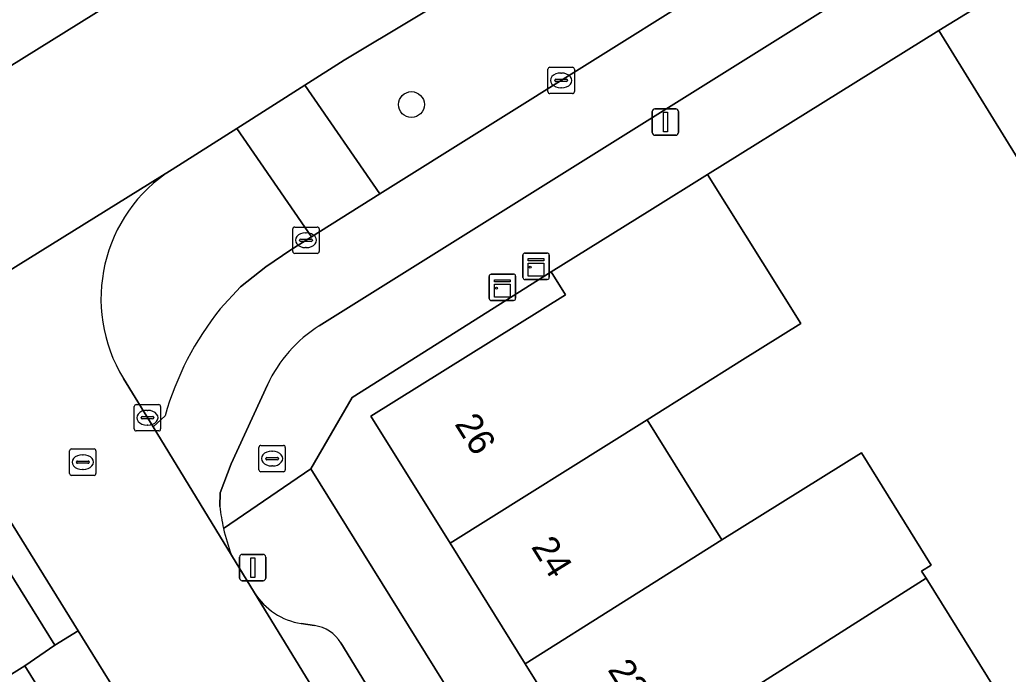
# Model space of a CAD drawing. Extents: x 157767 to 159172, y 387839 to 389425.
# Drawn here: x 158339.4 to 158376.88, y 388270.73 to 388295.54 of the extents above; entities that cross this region are included whole.
import ezdxf

# ---------------------------------------------------------------- set-up
doc = ezdxf.new("R2010")
doc.units = 0
for name, color, linetype in [('IMGEO_Berm_groen', 7, 'Continuous'), ('IMGEO_Boom', 7, 'Continuous'), ('IMGEO_Brandkraan', 7, 'Continuous'), ('IMGEO_Erf', 7, 'Continuous'), ('IMGEO_Fietspad_open', 7, 'Continuous'), ('IMGEO_Kast', 7, 'Continuous'), ('IMGEO_Kolk', 7, 'Continuous'), ('IMGEO_Lichtmast', 7, 'Continuous'), ('IMGEO_Muur', 7, 'Continuous'), ('IMGEO_Pand', 7, 'Continuous'), ('IMGEO_Pand_nummerreeks', 7, 'Continuous'), ('IMGEO_Parkeervlak_open', 7, 'Continuous'), ('IMGEO_Rijbaan_lokaal_gesloten', 7, 'Continuous'), ('IMGEO_Rijbaan_lokaal_open', 7, 'Continuous'), ('IMGEO_Rioolput', 7, 'Continuous'), ('IMGEO_Verkeerseiland_open', 7, 'Continuous'), ('IMGEO_Voetpad_open', 7, 'Continuous')]:
    doc.layers.add(name, color=color, linetype=linetype)

msp = doc.modelspace()

# ---------------------------------------------------------------- linework, layer by layer
at = {"layer": 'IMGEO_Berm_groen'}
msp.add_lwpolyline([(158363.613, 388301.064), (158356.997, 388297.192), (158351.701, 388294), (158350.21, 388293.055), (158353.052, 388288.935), (158373.056, 388301.46)], dxfattribs=at)
at = {"layer": 'IMGEO_Boom'}
msp.add_circle((158354.251, 388292.323), 0.489, dxfattribs=at)
at = {"layer": 'IMGEO_Brandkraan'}
for p, q in [((158348.467, 388278.479), (158348.467, 388279.331)), ((158348.542, 388279.405), (158349.394, 388279.405)), ((158348.955, 388279.185), (158348.98, 388279.185)), ((158349.468, 388279.331), (158349.468, 388278.479)), ((158348.726, 388278.899), (158348.726, 388278.911)), ((158349.164, 388278.862), (158348.766, 388278.862)), ((158348.769, 388278.948), (158349.167, 388278.948)), ((158349.21, 388278.911), (158349.21, 388278.899)), ((158348.978, 388278.625), (158348.953, 388278.625)), ((158349.394, 388278.405), (158348.542, 388278.405))]:
    msp.add_line(p, q, dxfattribs=at)
for points in [[(158348.467, 388278.479), (158348.467, 388279.331)], [(158348.542, 388279.405), (158349.394, 388279.405)], [(158349.468, 388279.331), (158349.468, 388278.479)], [(158349.394, 388278.405), (158348.542, 388278.405)]]:
    msp.add_lwpolyline(points, dxfattribs=at)
for centre, radius, start, end in [((158348.544, 388279.329), 0.0765, 91.552, 178.448), ((158348.544, 388279.329), 0.0765, 91.552, 178.448), ((158349.392, 388279.329), 0.0765, 1.552, 88.448), ((158349.392, 388279.329), 0.0765, 1.552, 88.448), ((158348.766, 388278.908), 0.0403, 85.8775, 175.7526), ((158348.763, 388278.898), 0.0366, 178.938, 274.7102), ((158349.167, 388278.905), 0.043, 264.8664, 352.4533), ((158349.171, 388278.91), 0.0386, 1.7309, 96.639), ((158348.544, 388278.481), 0.0765, 181.552, 268.448), ((158348.544, 388278.481), 0.0765, 181.552, 268.448), ((158349.392, 388278.481), 0.0765, 271.552, 358.448), ((158349.392, 388278.481), 0.0765, 271.552, 358.448)]:
    msp.add_arc(centre, radius, start, end, dxfattribs=at)
for centre, major_axis, ratio, start_param, end_param in [((158348.954, 388278.905), (-0.387, 0.002), 0.722429, 4.712389, 7.853982), ((158348.979, 388278.905), (-0.39, 0.002), 0.717154, 1.570796, 4.712389)]:
    msp.add_ellipse(centre, major_axis=major_axis, ratio=ratio, start_param=start_param, end_param=end_param, dxfattribs=at)
at = {"layer": 'IMGEO_Erf'}
for points in [[(158424.712, 388318.46), (158386.453, 388302.761), (158380.421, 388298.991), (158377.739, 388297.275), (158379.006, 388295.224), (158381.202, 388291.668), (158383.373, 388288.154), (158381.102, 388286.751), (158378.945, 388290.243), (158377.725, 388289.49), (158374.241, 388295.13), (158365.475, 388289.674), (158369.013, 388284.029), (158366.804, 388282.645), (158363.185, 388280.377), (158366.024, 388275.823), (158371.31, 388279.117), (158373.956, 388274.871), (158373.591, 388274.644), (158373.762, 388274.369), (158376.67, 388269.703)], [(158361.422, 388266.542), (158358.566, 388271.125), (158355.717, 388275.697), (158352.715, 388280.513), (158360.09, 388285.11), (158359.546, 388285.985), (158351.997, 388281.225), (158350.431, 388278.511), (158368.176, 388250)], [(158347.736, 388257.953), (158339.598, 388271.048), (158319.528, 388258.548)]]:
    msp.add_lwpolyline(points, dxfattribs=at)
at = {"layer": 'IMGEO_Fietspad_open'}
for points in [[(158378.474, 388299.928), (158374.028, 388302.069), (158373.056, 388301.46), (158353.052, 388288.935), (158350.467, 388287.316), (158349.673, 388286.819), (158348.736, 388286.168), (158347.771, 388285.41), (158347, 388284.583)], [(158350.757, 388283.935), (158376.024, 388299.744)], [(158346.987, 388277.087), (158347.004, 388277.604), (158347.414, 388278.7), (158348.792, 388281.7)], [(158344.91, 388280.527), (158344.452, 388280.106), (158347.426, 388275.246)]]:
    msp.add_lwpolyline(points, dxfattribs=at)
msp.add_lwpolyline([(158350.21, 388293.055), (158347.634, 388291.422), (158350.467, 388287.316), (158353.052, 388288.935)], close=True, dxfattribs=at)
for centre, radius, start, end in [((158356.036, 388277.36), 11.568, 141.3642, 164.113), ((158353.515, 388279.529), 5.198, 122.043, 155.3135), ((158354.859, 388277.969), 7.922, 186.3956, 192.4842), ((158354.526, 388277.91), 7.583, 192.5914, 200.5678)]:
    msp.add_arc(centre, radius, start, end, dxfattribs=at)
at = {"layer": 'IMGEO_Kast'}
for p, q in [((158358.55, 388286.694), (158359.391, 388286.694)), ((158359.391, 388286.694), (158358.55, 388286.694)), ((158358.475, 388285.769), (158358.475, 388286.61)), ((158358.475, 388286.61), (158358.475, 388285.769)), ((158359.475, 388286.619), (158359.475, 388285.778)), ((158359.475, 388285.778), (158359.475, 388286.619)), ((158357.199, 388284.971), (158357.199, 388285.812)), ((158357.199, 388285.812), (158357.199, 388284.971)), ((158357.274, 388285.896), (158358.115, 388285.896)), ((158358.115, 388285.896), (158357.274, 388285.896)), ((158358.199, 388285.821), (158358.199, 388284.98)), ((158358.199, 388284.98), (158358.199, 388285.821)), ((158359.4, 388285.694), (158358.559, 388285.694)), ((158358.559, 388285.694), (158359.4, 388285.694)), ((158358.124, 388284.896), (158357.283, 388284.896)), ((158357.283, 388284.896), (158358.124, 388284.896))]:
    msp.add_line(p, q, dxfattribs=at)
for points in [[(158358.67, 388286.484), (158359.27, 388286.484), (158359.27, 388286.399), (158358.67, 388286.399), (158358.67, 388286.484)], [(158358.67, 388286.309), (158359.27, 388286.309), (158359.27, 388285.82), (158358.67, 388285.82), (158358.67, 388286.309)], [(158357.394, 388285.686), (158357.994, 388285.686), (158357.994, 388285.601), (158357.394, 388285.601), (158357.394, 388285.686)], [(158357.394, 388285.511), (158357.994, 388285.511), (158357.994, 388285.022), (158357.394, 388285.022), (158357.394, 388285.511)]]:
    msp.add_lwpolyline(points, dxfattribs=at)
for centre in [(158358.754, 388286.158), (158357.478, 388285.36)]:
    msp.add_circle(centre, 0.0377, dxfattribs=at)
for centre, start, end in [((158358.553, 388286.616), 92.4484, 184.2845), ((158358.553, 388286.616), 92.4484, 184.2845), ((158359.397, 388286.616), 2.4484, 94.2845), ((158359.397, 388286.616), 2.4484, 94.2845), ((158357.277, 388285.818), 92.4484, 184.2845), ((158357.277, 388285.818), 92.4484, 184.2845), ((158358.121, 388285.818), 2.4484, 94.2845), ((158358.121, 388285.818), 2.4484, 94.2845), ((158358.553, 388285.772), 182.4484, 274.2845), ((158358.553, 388285.772), 182.4484, 274.2845), ((158359.397, 388285.772), 272.4484, 4.2845), ((158359.397, 388285.772), 272.4484, 4.2845), ((158357.277, 388284.974), 182.4484, 274.2845), ((158357.277, 388284.974), 182.4484, 274.2845), ((158358.121, 388284.974), 272.4484, 4.2845), ((158358.121, 388284.974), 272.4484, 4.2845)]:
    msp.add_arc(centre, 0.0779, start, end, dxfattribs=at)
at = {"layer": 'IMGEO_Kolk'}
for p, q in [((158359.427, 388292.813), (158359.427, 388293.665)), ((158359.502, 388293.739), (158360.354, 388293.739)), ((158359.915, 388293.519), (158359.94, 388293.519)), ((158360.428, 388293.665), (158360.428, 388292.813)), ((158359.686, 388293.233), (158359.686, 388293.245)), ((158360.124, 388293.196), (158359.726, 388293.196)), ((158359.729, 388293.282), (158360.127, 388293.282)), ((158360.17, 388293.245), (158360.17, 388293.233)), ((158360.354, 388292.739), (158359.502, 388292.739)), ((158359.938, 388292.959), (158359.913, 388292.959)), ((158349.751, 388286.755), (158349.751, 388287.607)), ((158349.826, 388287.681), (158350.678, 388287.681)), ((158350.239, 388287.461), (158350.264, 388287.461)), ((158350.752, 388287.607), (158350.752, 388286.755)), ((158350.01, 388287.175), (158350.01, 388287.187)), ((158350.448, 388287.138), (158350.05, 388287.138)), ((158350.053, 388287.224), (158350.451, 388287.224)), ((158350.494, 388287.187), (158350.494, 388287.175)), ((158350.678, 388286.681), (158349.826, 388286.681)), ((158350.262, 388286.901), (158350.237, 388286.901)), ((158343.74, 388280.027), (158343.74, 388280.879)), ((158343.815, 388280.953), (158344.667, 388280.953)), ((158344.228, 388280.733), (158344.253, 388280.733)), ((158344.741, 388280.879), (158344.741, 388280.027)), ((158343.999, 388280.447), (158343.999, 388280.459)), ((158344.437, 388280.41), (158344.039, 388280.41)), ((158344.042, 388280.496), (158344.44, 388280.496)), ((158344.483, 388280.459), (158344.483, 388280.447)), ((158344.667, 388279.953), (158343.815, 388279.953)), ((158344.251, 388280.173), (158344.226, 388280.173))]:
    msp.add_line(p, q, dxfattribs=at)
for points in [[(158359.427, 388292.813), (158359.427, 388293.665)], [(158359.502, 388293.739), (158360.354, 388293.739)], [(158360.428, 388293.665), (158360.428, 388292.813)], [(158360.354, 388292.739), (158359.502, 388292.739)], [(158349.751, 388286.755), (158349.751, 388287.607)], [(158349.826, 388287.681), (158350.678, 388287.681)], [(158350.752, 388287.607), (158350.752, 388286.755)], [(158350.678, 388286.681), (158349.826, 388286.681)], [(158343.74, 388280.027), (158343.74, 388280.879)], [(158343.815, 388280.953), (158344.667, 388280.953)], [(158344.741, 388280.879), (158344.741, 388280.027)], [(158344.667, 388279.953), (158343.815, 388279.953)]]:
    msp.add_lwpolyline(points, dxfattribs=at)
for centre, radius, start, end in [((158359.504, 388293.663), 0.0765, 91.552, 178.448), ((158359.504, 388293.663), 0.0765, 91.552, 178.448), ((158360.352, 388293.663), 0.0765, 1.552, 88.448), ((158360.352, 388293.663), 0.0765, 1.552, 88.448), ((158359.726, 388293.242), 0.0403, 85.8775, 175.7526), ((158359.723, 388293.232), 0.0366, 178.938, 274.7102), ((158360.127, 388293.239), 0.043, 264.8664, 352.4533), ((158360.131, 388293.244), 0.0386, 1.7309, 96.639), ((158359.504, 388292.815), 0.0765, 181.552, 268.448), ((158359.504, 388292.815), 0.0765, 181.552, 268.448), ((158360.352, 388292.815), 0.0765, 271.552, 358.448), ((158360.352, 388292.815), 0.0765, 271.552, 358.448), ((158349.828, 388287.605), 0.0765, 91.552, 178.448), ((158349.828, 388287.605), 0.0765, 91.552, 178.448), ((158350.676, 388287.605), 0.0765, 1.552, 88.448), ((158350.676, 388287.605), 0.0765, 1.552, 88.448), ((158350.05, 388287.184), 0.0403, 85.8775, 175.7526), ((158350.047, 388287.174), 0.0366, 178.938, 274.7102), ((158350.451, 388287.181), 0.043, 264.8664, 352.4533), ((158350.455, 388287.186), 0.0386, 1.7309, 96.639), ((158349.828, 388286.757), 0.0765, 181.552, 268.448), ((158349.828, 388286.757), 0.0765, 181.552, 268.448), ((158350.676, 388286.757), 0.0765, 271.552, 358.448), ((158350.676, 388286.757), 0.0765, 271.552, 358.448), ((158343.817, 388280.877), 0.0765, 91.552, 178.448), ((158343.817, 388280.877), 0.0765, 91.552, 178.448), ((158344.665, 388280.877), 0.0765, 1.552, 88.448), ((158344.665, 388280.877), 0.0765, 1.552, 88.448), ((158344.039, 388280.456), 0.0403, 85.8775, 175.7526), ((158344.036, 388280.446), 0.0366, 178.938, 274.7102), ((158344.44, 388280.453), 0.043, 264.8664, 352.4533), ((158344.444, 388280.458), 0.0386, 1.7309, 96.639), ((158343.817, 388280.029), 0.0765, 181.552, 268.448), ((158343.817, 388280.029), 0.0765, 181.552, 268.448), ((158344.665, 388280.029), 0.0765, 271.552, 358.448), ((158344.665, 388280.029), 0.0765, 271.552, 358.448)]:
    msp.add_arc(centre, radius, start, end, dxfattribs=at)
for centre, major_axis, ratio, start_param, end_param in [((158359.914, 388293.239), (-0.387, 0.002), 0.722429, 4.712389, 7.853982), ((158359.939, 388293.239), (-0.39, 0.002), 0.717154, 1.570796, 4.712389), ((158350.238, 388287.181), (-0.387, 0.002), 0.722429, 4.712389, 7.853982), ((158350.263, 388287.181), (-0.39, 0.002), 0.717154, 1.570796, 4.712389), ((158344.227, 388280.453), (-0.387, 0.002), 0.722429, 4.712389, 7.853982), ((158344.252, 388280.453), (-0.39, 0.002), 0.717154, 1.570796, 4.712389)]:
    msp.add_ellipse(centre, major_axis=major_axis, ratio=ratio, start_param=start_param, end_param=end_param, dxfattribs=at)
at = {"layer": 'IMGEO_Lichtmast'}
for p, q in [((158363.383, 388291.261), (158363.383, 388292.061)), ((158363.383, 388292.061), (158363.383, 388291.261)), ((158363.483, 388292.161), (158364.273, 388292.161)), ((158364.273, 388292.161), (158363.483, 388292.161)), ((158364.373, 388292.061), (158364.373, 388291.261)), ((158364.373, 388291.261), (158364.373, 388292.061)), ((158364.273, 388291.161), (158363.483, 388291.161)), ((158363.483, 388291.161), (158364.273, 388291.161)), ((158347.737, 388274.374), (158347.737, 388275.174)), ((158347.737, 388275.174), (158347.737, 388274.374)), ((158347.837, 388275.274), (158348.627, 388275.274)), ((158348.627, 388275.274), (158347.837, 388275.274)), ((158348.727, 388275.174), (158348.727, 388274.374)), ((158348.727, 388274.374), (158348.727, 388275.174)), ((158348.627, 388274.274), (158347.837, 388274.274)), ((158347.837, 388274.274), (158348.627, 388274.274))]:
    msp.add_line(p, q, dxfattribs=at)
for points in [[(158363.803, 388292.036), (158363.953, 388292.036), (158363.953, 388291.286), (158363.803, 388291.286), (158363.803, 388292.036)], [(158348.157, 388275.149), (158348.307, 388275.149), (158348.307, 388274.399), (158348.157, 388274.399), (158348.157, 388275.149)]]:
    msp.add_lwpolyline(points, dxfattribs=at)
for centre, start, end in [((158363.483, 388292.061), 90, 180), ((158363.483, 388292.061), 90, 180), ((158364.273, 388292.061), 0, 90), ((158364.273, 388292.061), 360, 90), ((158363.483, 388291.261), 180, 270), ((158363.483, 388291.261), 180, 270), ((158364.273, 388291.261), 270, 0), ((158364.273, 388291.261), 270, 0), ((158347.837, 388275.174), 90, 180), ((158347.837, 388275.174), 90, 180), ((158348.627, 388275.174), 0, 90), ((158348.627, 388275.174), 360, 90), ((158347.837, 388274.374), 180, 270), ((158347.837, 388274.374), 180, 270), ((158348.627, 388274.374), 270, 0), ((158348.627, 388274.374), 270, 0)]:
    msp.add_arc(centre, 0.1, start, end, dxfattribs=at)
at = {"layer": 'IMGEO_Muur'}
msp.add_lwpolyline([(158365.475, 388289.674), (158374.241, 388295.13)], dxfattribs=at)
at = {"layer": 'IMGEO_Pand'}
for points in [[(158378.945, 388290.243), (158381.202, 388291.668), (158379.006, 388295.224), (158377.739, 388297.275), (158374.241, 388295.13), (158377.725, 388289.49)], [(158355.717, 388275.697), (158363.185, 388280.377), (158366.804, 388282.645), (158369.013, 388284.029), (158365.475, 388289.674), (158363.283, 388288.308), (158359.546, 388285.985), (158360.09, 388285.11), (158352.715, 388280.513)], [(158355.717, 388275.697), (158358.566, 388271.125), (158366.024, 388275.823), (158363.185, 388280.377)], [(158373.762, 388274.369), (158373.591, 388274.644), (158373.956, 388274.871), (158371.31, 388279.117), (158366.024, 388275.823), (158358.566, 388271.125), (158361.422, 388266.542), (158361.596, 388266.263), (158363.62, 388267.524), (158363.436, 388267.819)], [(158376.166, 388269.386), (158376.67, 388269.703), (158373.762, 388274.369), (158363.436, 388267.819), (158363.62, 388267.524), (158366.289, 388263.241)]]:
    msp.add_lwpolyline(points, close=True, dxfattribs=at)
at = {"layer": 'IMGEO_Parkeervlak_open'}
for points in [[(158348.299, 388273.82), (158354.757, 388263.266), (158361.682, 388252.19), (158363.048, 388250), (158367.752, 388242.457), (158374.767, 388231.232), (158383.279, 388217.407)], [(158350.579, 388272.577), (158350.072, 388272.651)], [(158365.172, 388250), (158363.21, 388253.145), (158356.29, 388264.214), (158351.573, 388271.922)]]:
    msp.add_lwpolyline(points, dxfattribs=at)
for centre, radius, start, end in [((158350.492, 388275.217), 2.6, 212.4948, 260.7087), ((158350.376, 388271.188), 1.404, 31.5284, 81.7055)]:
    msp.add_arc(centre, radius, start, end, dxfattribs=at)
at = {"layer": 'IMGEO_Rijbaan_lokaal_gesloten'}
for points in [[(158353.093, 388302.391), (158346.752, 388298.554), (158345.465, 388297.763), (158344.18, 388296.97), (158343.644, 388296.638), (158342.783, 388296.105), (158327.545, 388286.639)], [(158232.504, 388219.327), (158234.236, 388220.596), (158248.555, 388229.66), (158264.594, 388239.709), (158277.869, 388247.946), (158281.167, 388250), (158281.369, 388250.126), (158282.323, 388250.72), (158291.553, 388256.471), (158304.666, 388264.637), (158318.32, 388273.151), (158327.166, 388278.678), (158329.789, 388280.317), (158345.174, 388289.863), (158347.634, 388291.422), (158350.21, 388293.055), (158351.701, 388294), (158356.997, 388297.192), (158363.613, 388301.064)]]:
    msp.add_lwpolyline(points, dxfattribs=at)
at = {"layer": 'IMGEO_Rijbaan_lokaal_open'}
for points in [[(158327.545, 388286.639), (158342.783, 388296.105)], [(158345.174, 388289.863), (158329.789, 388280.317)], [(158374.767, 388231.232), (158367.752, 388242.457), (158363.048, 388250), (158361.682, 388252.19), (158354.757, 388263.266), (158348.299, 388273.82), (158347.426, 388275.246), (158344.452, 388280.106), (158343.332, 388281.936)], [(158337.92, 388278.322), (158338.153, 388277.947), (158341.612, 388272.378), (158345.243, 388266.533), (158353.084, 388254.126), (158355.646, 388250), (158359.302, 388244.112), (158367.819, 388230.333), (158374.327, 388219.999), (158375.84, 388217.622), (158378.07, 388214.12)]]:
    msp.add_lwpolyline(points, dxfattribs=at)
msp.add_arc((158348.281, 388284.964), 5.801, 122.3795, 211.4572, dxfattribs=at)
at = {"layer": 'IMGEO_Rioolput'}
for p, q in [((158341.289, 388278.344), (158341.289, 388279.196)), ((158341.364, 388279.27), (158342.216, 388279.27)), ((158342.29, 388279.196), (158342.29, 388278.344)), ((158341.591, 388278.813), (158341.989, 388278.813)), ((158341.777, 388279.05), (158341.802, 388279.05)), ((158341.548, 388278.764), (158341.548, 388278.776)), ((158341.986, 388278.727), (158341.588, 388278.727)), ((158341.8, 388278.49), (158341.775, 388278.49)), ((158342.032, 388278.776), (158342.032, 388278.764)), ((158342.216, 388278.27), (158341.364, 388278.27))]:
    msp.add_line(p, q, dxfattribs=at)
for points in [[(158341.289, 388278.344), (158341.289, 388279.196)], [(158341.364, 388279.27), (158342.216, 388279.27)], [(158342.29, 388279.196), (158342.29, 388278.344)], [(158342.216, 388278.27), (158341.364, 388278.27)]]:
    msp.add_lwpolyline(points, dxfattribs=at)
for centre, radius, start, end in [((158341.366, 388279.194), 0.0765, 91.552, 178.448), ((158341.366, 388279.194), 0.0765, 91.552, 178.448), ((158342.214, 388279.194), 0.0765, 1.552, 88.448), ((158342.214, 388279.194), 0.0765, 1.552, 88.448), ((158341.588, 388278.773), 0.0403, 85.8775, 175.7526), ((158341.993, 388278.775), 0.0386, 1.7309, 96.639), ((158341.585, 388278.763), 0.0366, 178.938, 274.7102), ((158341.989, 388278.77), 0.043, 264.8664, 352.4533), ((158341.366, 388278.346), 0.0765, 181.552, 268.448), ((158341.366, 388278.346), 0.0765, 181.552, 268.448), ((158342.214, 388278.346), 0.0765, 271.552, 358.448), ((158342.214, 388278.346), 0.0765, 271.552, 358.448)]:
    msp.add_arc(centre, radius, start, end, dxfattribs=at)
for centre, major_axis, ratio, start_param, end_param in [((158341.776, 388278.77), (-0.387, 0.002), 0.722429, 4.712389, 7.853982), ((158341.801, 388278.77), (-0.39, 0.002), 0.717154, 1.570796, 4.712389)]:
    msp.add_ellipse(centre, major_axis=major_axis, ratio=ratio, start_param=start_param, end_param=end_param, dxfattribs=at)
at = {"layer": 'IMGEO_Verkeerseiland_open'}
for points in [[(158347, 388284.583), (158347.771, 388285.41), (158348.736, 388286.168), (158349.673, 388286.819), (158350.467, 388287.316), (158347.634, 388291.422), (158345.174, 388289.863)], [(158343.332, 388281.936), (158344.452, 388280.106), (158344.91, 388280.527)]]:
    msp.add_lwpolyline(points, dxfattribs=at)
for centre, radius, start, end in [((158348.281, 388284.964), 5.801, 122.3795, 211.4572), ((158356.036, 388277.36), 11.568, 141.3642, 164.113)]:
    msp.add_arc(centre, radius, start, end, dxfattribs=at)
at = {"layer": 'IMGEO_Voetpad_open'}
for points in [[(158363.283, 388288.308), (158365.475, 388289.674), (158374.241, 388295.13), (158377.739, 388297.275), (158380.421, 388298.991), (158378.474, 388299.928)], [(158376.024, 388299.744), (158350.757, 388283.935)], [(158347.125, 388276.257), (158350.431, 388278.511), (158351.997, 388281.225), (158359.546, 388285.985), (158363.283, 388288.308)], [(158348.792, 388281.7), (158347.414, 388278.7), (158347.004, 388277.604), (158346.987, 388277.087)], [(158368.176, 388250), (158350.431, 388278.511), (158347.125, 388276.257)], [(158318.434, 388260.267), (158319.108, 388259.219), (158319.528, 388258.548), (158339.598, 388271.048), (158340.729, 388271.829), (158337.27, 388277.398), (158338.153, 388277.947), (158337.92, 388278.322)], [(158347.426, 388275.246), (158348.299, 388273.82)], [(158350.072, 388272.651), (158350.579, 388272.577)], [(158351.573, 388271.922), (158356.29, 388264.214), (158363.21, 388253.145), (158365.172, 388250), (158369.281, 388243.411), (158376.299, 388232.182), (158383.166, 388221.028)]]:
    msp.add_lwpolyline(points, dxfattribs=at)
for points in [[(158338.153, 388277.947), (158337.27, 388277.398), (158340.729, 388271.829), (158341.612, 388272.378)], [(158355.646, 388250), (158353.084, 388254.126), (158345.243, 388266.533), (158341.612, 388272.378), (158340.729, 388271.829), (158339.598, 388271.048), (158347.736, 388257.953), (158354.972, 388246.308), (158355.891, 388244.829), (158356.139, 388244.466), (158357.958, 388241.555), (158362.055, 388234.91), (158367.878, 388225.598), (158370.493, 388221.388), (158373.158, 388217.126), (158373.677, 388216.222), (158375.84, 388217.622), (158374.327, 388219.999), (158367.819, 388230.333), (158359.302, 388244.112)]]:
    msp.add_lwpolyline(points, close=True, dxfattribs=at)
for centre, radius, start, end in [((158353.515, 388279.529), 5.198, 122.043, 155.3135), ((158354.859, 388277.969), 7.922, 186.3956, 192.4842), ((158354.526, 388277.91), 7.583, 192.5914, 200.5678), ((158350.492, 388275.217), 2.6, 212.4948, 260.7087), ((158350.376, 388271.188), 1.404, 31.5284, 81.7055)]:
    msp.add_arc(centre, radius, start, end, dxfattribs=at)

# ---------------------------------------------------------------- texts
at = {"layer": 'IMGEO_Pand_nummerreeks'}
for s, rotation, p in [('26', 301.932, (158355.867, 388280.218)), ('24', 301.932, (158358.77, 388275.561)), ('22', 301.9307, (158361.671, 388270.907))]:
    msp.add_text(s, height=1, rotation=rotation, dxfattribs=at).set_placement(p)

doc.saveas('drawing.dxf')
